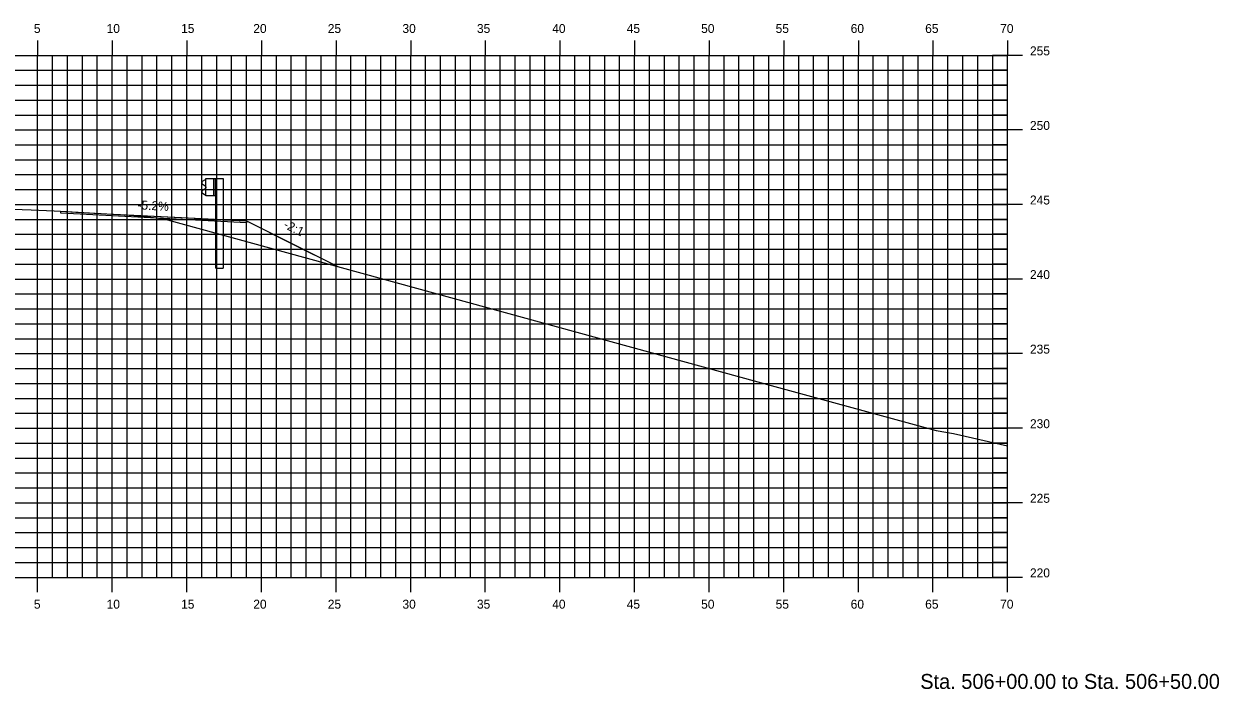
# Model space of a CAD drawing. Extents: x 1170543 to 1177585, y 609599 to 610623.
# Drawn here: x 1171739.3 to 1171819.4, y 610270.3 to 610314.9 of the extents above; entities that cross this region are included whole.
import ezdxf

# ---------------------------------------------------------------- set-up
doc = ezdxf.new("R2010")
doc.units = 0
for name, color, linetype in [('_Construction', 7, 'Continuous'), ('ANNOTATION', 7, 'Continuous'), ('D_Guardrail_Beam_Rt', 7, 'Continuous'), ('D_Roadway_Centerline', 7, 'Continuous'), ('D_Roadway_Edge_Shoulder', 7, 'Continuous'), ('D_Roadway_Edge_TW', 7, 'Continuous'), ('H_V ANNOTATION', 7, 'Continuous'), ('MAJOR', 7, 'Continuous'), ('MINOR', 7, 'Continuous'), ('S_Roadway_Centerline', 7, 'Continuous')]:
    doc.layers.add(name, color=color, linetype=linetype)

msp = doc.modelspace()

# ---------------------------------------------------------------- linework, layer by layer
at = {"layer": '_Construction'}
msp.add_line((1171754.248, 610301.699), (1171760.379, 610298.634), dxfattribs=at)
at = {"layer": 'D_Guardrail_Beam_Rt'}
for p, q in [((1171751.522, 610304.54), (1171752.209, 610304.54)), ((1171751.522, 610303.373), (1171751.522, 610304.54)), ((1171752.043, 610304.54), (1171752.043, 610303.373)), ((1171752.147, 610304.54), (1171752.147, 610303.373)), ((1171752.209, 610304.54), (1171752.68, 610304.54)), ((1171752.209, 610304.54), (1171752.209, 610303.373)), ((1171752.68, 610304.54), (1171752.68, 610298.54)), ((1171751.432, 610304.435), (1171751.288, 610304.335)), ((1171751.288, 610304.192), (1171751.484, 610304.056)), ((1171751.484, 610303.857), (1171751.288, 610303.721)), ((1171751.522, 610304.456), (1171751.448, 610304.442)), ((1171751.517, 610303.991), (1171751.517, 610303.921)), ((1171751.288, 610303.577), (1171751.432, 610303.477)), ((1171751.448, 610303.471), (1171751.522, 610303.456)), ((1171752.209, 610303.373), (1171751.522, 610303.373)), ((1171752.188, 610298.54), (1171752.188, 610303.373)), ((1171752.188, 610298.54), (1171752.68, 610298.54))]:
    msp.add_line(p, q, dxfattribs=at)
for centre, major_axis, start_param, end_param in [((1171751.339, 610304.263), (-0.0877, 0), 5.323254, 7.243116), ((1171751.456, 610304.401), (-0.0417, 0), 4.907132, 5.323254), ((1171751.438, 610303.991), (0.0789, 0), 0, 0.959931), ((1171751.438, 610303.921), (0.0789, 0), 5.323254, 6.283185), ((1171751.339, 610303.649), (-0.0877, 0), 5.323254, 7.243116), ((1171751.456, 610303.511), (-0.0417, 0), 0.959931, 1.376053)]:
    msp.add_ellipse(centre, major_axis=major_axis, ratio=0.995501, start_param=start_param, end_param=end_param, dxfattribs=at)
at = {"layer": 'D_Roadway_Centerline'}
msp.add_lwpolyline([(1171741.821, 610302.342), (1171743.154, 610302.273), (1171744.892, 610302.183), (1171750.745, 610301.88), (1171751.251, 610301.854), (1171752.75, 610301.776), (1171754.248, 610301.699), (1171754.248, 610301.699), (1171757.314, 610300.166), (1171757.314, 610300.166), (1171760.379, 610298.634)], dxfattribs=at)
at = {"layer": 'D_Roadway_Edge_Shoulder'}
msp.add_lwpolyline([(1171751.251, 610301.854), (1171751.251, 610301.729)], dxfattribs=at)
msp.add_lwpolyline([(1171751.251, 610301.854), (1171751.251, 610301.729)], dxfattribs=at)
at = {"layer": 'D_Roadway_Edge_TW'}
msp.add_lwpolyline([(1171741.821, 610302.342), (1171744.892, 610302.183), (1171751.251, 610301.854), (1171751.251, 610301.729), (1171741.821, 610302.217), (1171741.821, 610302.342)], dxfattribs=at)
msp.add_lwpolyline([(1171741.821, 610302.342), (1171744.892, 610302.183), (1171751.251, 610301.854), (1171751.251, 610301.729), (1171741.821, 610302.217), (1171741.821, 610302.342)], dxfattribs=at)
msp.add_lwpolyline([(1171741.821, 610302.342), (1171744.892, 610302.183), (1171751.251, 610301.854), (1171754.248, 610301.699), (1171754.248, 610301.574), (1171751.251, 610301.729), (1171741.821, 610302.217)], close=True, dxfattribs=at)
at = {"layer": 'MAJOR'}
for p, q in [((1171740.254, 610313.803), (1171740.254, 610312.801)), ((1171745.254, 610313.803), (1171745.254, 610312.801)), ((1171750.254, 610313.803), (1171750.254, 610312.801)), ((1171755.254, 610313.803), (1171755.254, 610312.801)), ((1171760.254, 610313.803), (1171760.254, 610312.801)), ((1171765.254, 610313.803), (1171765.254, 610312.801)), ((1171770.254, 610313.803), (1171770.254, 610312.801)), ((1171775.254, 610313.803), (1171775.254, 610312.801)), ((1171780.254, 610313.803), (1171780.254, 610312.801)), ((1171785.254, 610313.803), (1171785.254, 610312.801)), ((1171790.254, 610313.803), (1171790.254, 610312.801)), ((1171795.254, 610313.803), (1171795.254, 610312.801)), ((1171800.254, 610313.803), (1171800.254, 610312.801)), ((1171805.254, 610313.803), (1171805.254, 610312.801)), ((1171665.254, 610312.801), (1171805.254, 610312.801)), ((1171665.254, 610312.801), (1171805.254, 610312.801)), ((1171740.254, 610277.801), (1171740.254, 610312.801)), ((1171745.254, 610277.801), (1171745.254, 610312.801)), ((1171750.254, 610277.801), (1171750.254, 610312.801)), ((1171755.254, 610277.801), (1171755.254, 610312.801)), ((1171760.254, 610277.801), (1171760.254, 610312.801)), ((1171765.254, 610277.801), (1171765.254, 610312.801)), ((1171770.254, 610277.801), (1171770.254, 610312.801)), ((1171775.254, 610277.801), (1171775.254, 610312.801)), ((1171780.254, 610277.801), (1171780.254, 610312.801)), ((1171785.254, 610277.801), (1171785.254, 610312.801)), ((1171790.254, 610277.801), (1171790.254, 610312.801)), ((1171795.254, 610277.801), (1171795.254, 610312.801)), ((1171800.254, 610277.801), (1171800.254, 610312.801)), ((1171806.256, 610312.801), (1171804.252, 610312.801)), ((1171805.254, 610277.801), (1171805.254, 610312.801)), ((1171805.254, 610277.801), (1171805.254, 610312.801)), ((1171665.254, 610307.801), (1171805.254, 610307.801)), ((1171806.256, 610307.801), (1171804.252, 610307.801)), ((1171665.254, 610302.801), (1171805.254, 610302.801)), ((1171806.256, 610302.801), (1171804.252, 610302.801)), ((1171665.254, 610297.801), (1171805.254, 610297.801)), ((1171806.256, 610297.801), (1171804.252, 610297.801)), ((1171665.254, 610292.801), (1171805.254, 610292.801)), ((1171806.256, 610292.801), (1171804.252, 610292.801)), ((1171665.254, 610287.801), (1171805.254, 610287.801)), ((1171806.256, 610287.801), (1171804.252, 610287.801)), ((1171665.254, 610282.801), (1171805.254, 610282.801)), ((1171806.256, 610282.801), (1171804.252, 610282.801)), ((1171665.254, 610277.801), (1171805.254, 610277.801)), ((1171665.254, 610277.801), (1171805.254, 610277.801)), ((1171740.254, 610276.799), (1171740.254, 610277.801)), ((1171745.254, 610276.799), (1171745.254, 610277.801)), ((1171750.254, 610276.799), (1171750.254, 610277.801)), ((1171755.254, 610276.799), (1171755.254, 610277.801)), ((1171760.254, 610276.799), (1171760.254, 610277.801)), ((1171765.254, 610276.799), (1171765.254, 610277.801)), ((1171770.254, 610276.799), (1171770.254, 610277.801)), ((1171775.254, 610276.799), (1171775.254, 610277.801)), ((1171780.254, 610276.799), (1171780.254, 610277.801)), ((1171785.254, 610276.799), (1171785.254, 610277.801)), ((1171790.254, 610276.799), (1171790.254, 610277.801)), ((1171795.254, 610276.799), (1171795.254, 610277.801)), ((1171800.254, 610276.799), (1171800.254, 610277.801)), ((1171806.256, 610277.801), (1171804.252, 610277.801)), ((1171805.254, 610276.799), (1171805.254, 610277.801))]:
    msp.add_line(p, q, dxfattribs=at)
at = {"layer": 'MINOR'}
for p, q in [((1171741.254, 610277.801), (1171741.254, 610312.801)), ((1171742.254, 610277.801), (1171742.254, 610312.801)), ((1171743.254, 610277.801), (1171743.254, 610312.801)), ((1171744.254, 610277.801), (1171744.254, 610312.801)), ((1171746.254, 610277.801), (1171746.254, 610312.801)), ((1171747.254, 610277.801), (1171747.254, 610312.801)), ((1171748.254, 610277.801), (1171748.254, 610312.801)), ((1171749.254, 610277.801), (1171749.254, 610312.801)), ((1171751.254, 610277.801), (1171751.254, 610312.801)), ((1171752.254, 610277.801), (1171752.254, 610312.801)), ((1171753.254, 610277.801), (1171753.254, 610312.801)), ((1171754.254, 610277.801), (1171754.254, 610312.801)), ((1171756.254, 610277.801), (1171756.254, 610312.801)), ((1171757.254, 610277.801), (1171757.254, 610312.801)), ((1171758.254, 610277.801), (1171758.254, 610312.801)), ((1171759.254, 610277.801), (1171759.254, 610312.801)), ((1171761.254, 610277.801), (1171761.254, 610312.801)), ((1171762.254, 610277.801), (1171762.254, 610312.801)), ((1171763.254, 610277.801), (1171763.254, 610312.801)), ((1171764.254, 610277.801), (1171764.254, 610312.801)), ((1171766.254, 610277.801), (1171766.254, 610312.801)), ((1171767.254, 610277.801), (1171767.254, 610312.801)), ((1171768.254, 610277.801), (1171768.254, 610312.801)), ((1171769.254, 610277.801), (1171769.254, 610312.801)), ((1171771.254, 610277.801), (1171771.254, 610312.801)), ((1171772.254, 610277.801), (1171772.254, 610312.801)), ((1171773.254, 610277.801), (1171773.254, 610312.801)), ((1171774.254, 610277.801), (1171774.254, 610312.801)), ((1171776.254, 610277.801), (1171776.254, 610312.801)), ((1171777.254, 610277.801), (1171777.254, 610312.801)), ((1171778.254, 610277.801), (1171778.254, 610312.801)), ((1171779.254, 610277.801), (1171779.254, 610312.801)), ((1171781.254, 610277.801), (1171781.254, 610312.801)), ((1171782.254, 610277.801), (1171782.254, 610312.801)), ((1171783.254, 610277.801), (1171783.254, 610312.801)), ((1171784.254, 610277.801), (1171784.254, 610312.801)), ((1171786.254, 610277.801), (1171786.254, 610312.801)), ((1171787.254, 610277.801), (1171787.254, 610312.801)), ((1171788.254, 610277.801), (1171788.254, 610312.801)), ((1171789.254, 610277.801), (1171789.254, 610312.801)), ((1171791.254, 610277.801), (1171791.254, 610312.801)), ((1171792.254, 610277.801), (1171792.254, 610312.801)), ((1171793.254, 610277.801), (1171793.254, 610312.801)), ((1171794.254, 610277.801), (1171794.254, 610312.801)), ((1171796.254, 610277.801), (1171796.254, 610312.801)), ((1171797.254, 610277.801), (1171797.254, 610312.801)), ((1171798.254, 610277.801), (1171798.254, 610312.801)), ((1171799.254, 610277.801), (1171799.254, 610312.801)), ((1171801.254, 610277.801), (1171801.254, 610312.801)), ((1171802.254, 610277.801), (1171802.254, 610312.801)), ((1171803.254, 610277.801), (1171803.254, 610312.801)), ((1171804.254, 610277.801), (1171804.254, 610312.801)), ((1171665.254, 610311.801), (1171805.254, 610311.801)), ((1171805.254, 610311.801), (1171804.252, 610311.801)), ((1171665.254, 610310.801), (1171805.254, 610310.801)), ((1171805.254, 610310.801), (1171804.252, 610310.801)), ((1171665.254, 610309.801), (1171805.254, 610309.801)), ((1171805.254, 610309.801), (1171804.252, 610309.801)), ((1171665.254, 610308.801), (1171805.254, 610308.801)), ((1171805.254, 610308.801), (1171804.252, 610308.801)), ((1171665.254, 610306.801), (1171805.254, 610306.801)), ((1171805.254, 610306.801), (1171804.252, 610306.801)), ((1171665.254, 610305.801), (1171805.254, 610305.801)), ((1171805.254, 610305.801), (1171804.252, 610305.801)), ((1171665.254, 610304.801), (1171805.254, 610304.801)), ((1171805.254, 610304.801), (1171804.252, 610304.801)), ((1171665.254, 610303.801), (1171805.254, 610303.801)), ((1171805.254, 610303.801), (1171804.252, 610303.801)), ((1171665.254, 610301.801), (1171805.254, 610301.801)), ((1171805.254, 610301.801), (1171804.252, 610301.801)), ((1171665.254, 610300.801), (1171805.254, 610300.801)), ((1171805.254, 610300.801), (1171804.252, 610300.801)), ((1171665.254, 610299.801), (1171805.254, 610299.801)), ((1171805.254, 610299.801), (1171804.252, 610299.801)), ((1171665.254, 610298.801), (1171805.254, 610298.801)), ((1171805.254, 610298.801), (1171804.252, 610298.801)), ((1171665.254, 610296.801), (1171805.254, 610296.801)), ((1171805.254, 610296.801), (1171804.252, 610296.801)), ((1171665.254, 610295.801), (1171805.254, 610295.801)), ((1171805.254, 610295.801), (1171804.252, 610295.801)), ((1171665.254, 610294.801), (1171805.254, 610294.801)), ((1171805.254, 610294.801), (1171804.252, 610294.801)), ((1171665.254, 610293.801), (1171805.254, 610293.801)), ((1171805.254, 610293.801), (1171804.252, 610293.801)), ((1171665.254, 610291.801), (1171805.254, 610291.801)), ((1171805.254, 610291.801), (1171804.252, 610291.801)), ((1171665.254, 610290.801), (1171805.254, 610290.801)), ((1171805.254, 610290.801), (1171804.252, 610290.801)), ((1171665.254, 610289.801), (1171805.254, 610289.801)), ((1171805.254, 610289.801), (1171804.252, 610289.801)), ((1171665.254, 610288.801), (1171805.254, 610288.801)), ((1171805.254, 610288.801), (1171804.252, 610288.801)), ((1171665.254, 610286.801), (1171805.254, 610286.801)), ((1171805.254, 610286.801), (1171804.252, 610286.801)), ((1171665.254, 610285.801), (1171805.254, 610285.801)), ((1171805.254, 610285.801), (1171804.252, 610285.801)), ((1171665.254, 610284.801), (1171805.254, 610284.801)), ((1171805.254, 610284.801), (1171804.252, 610284.801)), ((1171665.254, 610283.801), (1171805.254, 610283.801)), ((1171805.254, 610283.801), (1171804.252, 610283.801)), ((1171665.254, 610281.801), (1171805.254, 610281.801)), ((1171805.254, 610281.801), (1171804.252, 610281.801)), ((1171665.254, 610280.801), (1171805.254, 610280.801)), ((1171805.254, 610280.801), (1171804.252, 610280.801)), ((1171665.254, 610279.801), (1171805.254, 610279.801)), ((1171805.254, 610279.801), (1171804.252, 610279.801)), ((1171665.254, 610278.801), (1171805.254, 610278.801)), ((1171805.254, 610278.801), (1171804.252, 610278.801))]:
    msp.add_line(p, q, dxfattribs=at)
at = {"layer": 'S_Roadway_Centerline'}
msp.add_lwpolyline([(1171736.213, 610302.572), (1171739.83, 610302.447), (1171741.375, 610302.365), (1171744.892, 610302.183), (1171746.083, 610302.101), (1171746.706, 610302.059), (1171746.921, 610302.037), (1171747.1, 610302.025), (1171747.25, 610302.013), (1171747.378, 610302.005), (1171747.489, 610301.999), (1171748.711, 610301.835), (1171789.648, 610290.601), (1171800.467, 610287.636), (1171801.628, 610287.443), (1171805.254, 610286.622)], dxfattribs=at)

# ---------------------------------------------------------------- texts
at = {"layer": 'ANNOTATION'}
for s, rotation, p in [('-5.2%', 357.03826, (1171746.937, 610302.478)), ('-2:1', 333.39234, (1171756.683, 610301.264))]:
    msp.add_text(s, height=0.6, rotation=rotation, dxfattribs=at).set_placement(p)
at = {"layer": 'H_V ANNOTATION'}
for s, height, p in [('5', 0.6, (1171740.005, 610314.301)), ('10', 0.6, (1171744.879, 610314.301)), ('15', 0.6, (1171749.871, 610314.301)), ('20', 0.6, (1171754.708, 610314.301)), ('25', 0.6, (1171759.7, 610314.301)), ('30', 0.6, (1171764.703, 610314.301)), ('35', 0.6, (1171769.695, 610314.301)), ('40', 0.6, (1171774.74, 610314.301)), ('45', 0.6, (1171779.732, 610314.301)), ('50', 0.6, (1171784.719, 610314.301)), ('55', 0.6, (1171789.711, 610314.301)), ('60', 0.6, (1171794.74, 610314.301)), ('65', 0.6, (1171799.732, 610314.301)), ('70', 0.6, (1171804.756, 610314.301)), ('255', 0.6, (1171806.754, 610312.801)), ('250', 0.6, (1171806.754, 610307.801)), ('245', 0.6, (1171806.754, 610302.801)), ('240', 0.6, (1171806.754, 610297.801)), ('235', 0.6, (1171806.754, 610292.801)), ('230', 0.6, (1171806.754, 610287.801)), ('225', 0.6, (1171806.754, 610282.801)), ('220', 0.6, (1171806.754, 610277.801)), ('5', 0.6, (1171740.005, 610275.701)), ('10', 0.6, (1171744.879, 610275.701)), ('15', 0.6, (1171749.871, 610275.701)), ('20', 0.6, (1171754.708, 610275.701)), ('25', 0.6, (1171759.7, 610275.701)), ('30', 0.6, (1171764.703, 610275.701)), ('35', 0.6, (1171769.695, 610275.701)), ('40', 0.6, (1171774.74, 610275.701)), ('45', 0.6, (1171779.732, 610275.701)), ('50', 0.6, (1171784.719, 610275.701)), ('55', 0.6, (1171789.711, 610275.701)), ('60', 0.6, (1171794.74, 610275.701)), ('65', 0.6, (1171799.732, 610275.701)), ('70', 0.6, (1171804.756, 610275.701)), ('Sta. 506+00.00 to Sta. 506+50.00', 1.0002, (1171799.4, 610270.321))]:
    msp.add_text(s, height=height, dxfattribs=at).set_placement(p)

doc.saveas('drawing.dxf')
